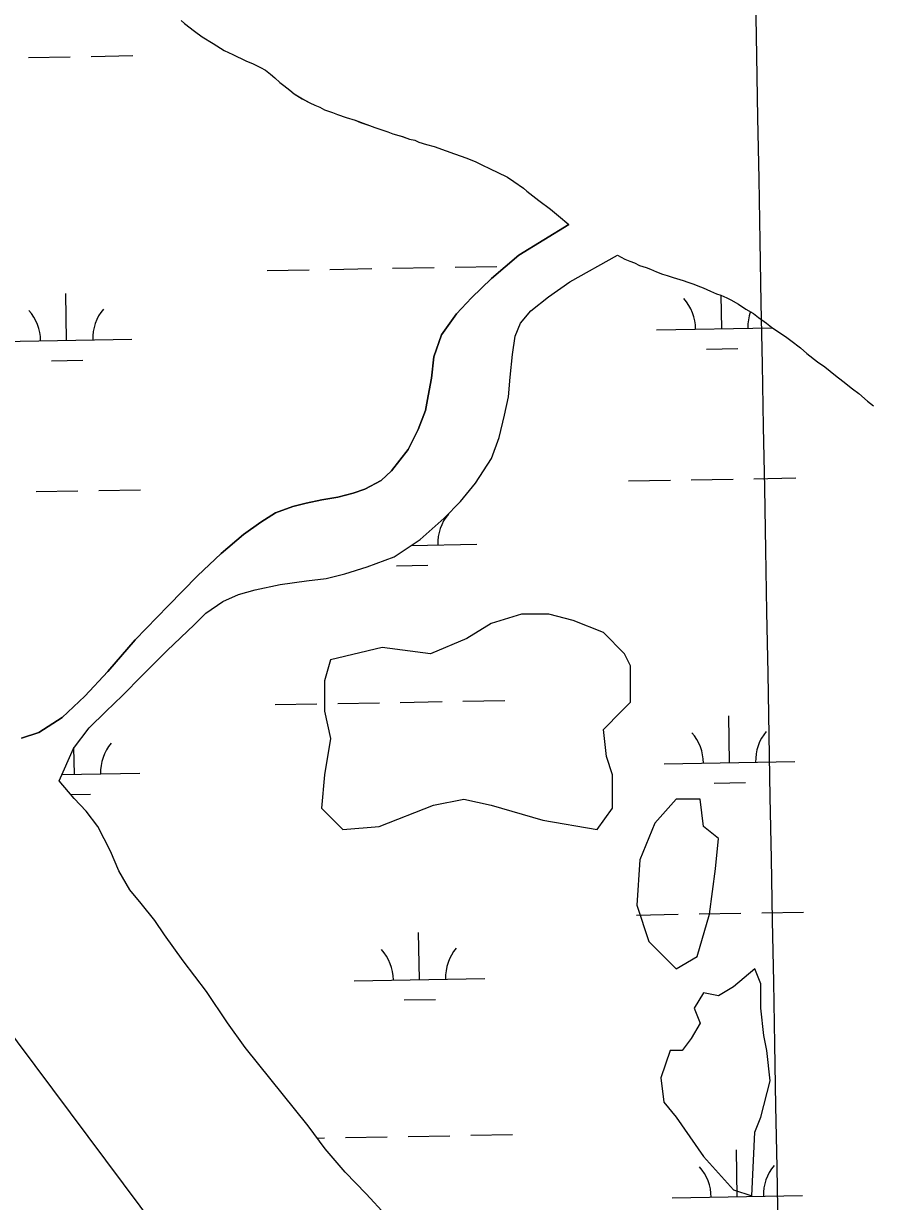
# Model space of a CAD drawing. Extents: x 3914892 to 3953151, y 242587 to 268572.
# Drawn here: x 3945097 to 3945748, y 252540 to 253443 of the extents above; entities that cross this region are included whole.
import ezdxf

# ---------------------------------------------------------------- set-up
doc = ezdxf.new("R2010")
doc.units = 0
for name, color, linetype in [('V-GRID-MAJR', 7, 'Continuous'), ('V-TOPO-SHOR', 7, 'Continuous'), ('V-UTIL-LINE', 7, 'Continuous'), ('V-WETL-SWMP', 7, 'Continuous')]:
    doc.layers.add(name, color=color, linetype=linetype)

msp = doc.modelspace()

# ---------------------------------------------------------------- linework, layer by layer
at = {"layer": 'V-GRID-MAJR'}
msp.add_spline([(3945747.73, 248496.18), (3945637.58, 254554.14), (3945527.39, 260614.02), (3945417.21, 266673.9), (3945417.17, 266675.83)], degree=3, dxfattribs=at)
at = {"layer": 'V-TOPO-SHOR'}
for points in [[(3945217.44, 253445.34), (3945220.12, 253442.98), (3945227.78, 253437.08), (3945233.52, 253432.75), (3945241.97, 253427.6), (3945250.41, 253422.46), (3945256.94, 253419.28), (3945266.94, 253414.5), (3945272.71, 253412.11), (3945278.09, 253409.33), (3945281.93, 253407.34), (3945285.76, 253404.2), (3945289.2, 253401.44), (3945293.02, 253397.91), (3945296.09, 253395.55), (3945300.68, 253392), (3945304.13, 253389.25), (3945310.27, 253385.3), (3945316.03, 253382.13), (3945319.87, 253380.53), (3945323.72, 253378.93), (3945327.18, 253376.95), (3945333.34, 253374.93), (3945337.19, 253373.33), (3945343.73, 253370.93), (3945350.67, 253368.9), (3945354.9, 253367.3), (3945361.83, 253364.88), (3945365.68, 253363.28), (3945371.84, 253361.27), (3945375.69, 253360.05), (3945379.54, 253358.46), (3945386.86, 253356.42), (3945392.25, 253354.42), (3945396.5, 253353.58), (3945399.57, 253352), (3945405.35, 253350.37), (3945411.14, 253348.75), (3945420.38, 253345.53), (3945426.92, 253343.12), (3945436.16, 253339.9), (3945443.09, 253337.1), (3945447.32, 253335.11), (3945454.62, 253331.53), (3945459.62, 253329.15), (3945467.3, 253325.17), (3945472.29, 253322.01)], [(3945472.29, 253322.01), (3945479.57, 253316.89), (3945482.25, 253314.53), (3945491.44, 253307.44), (3945500.25, 253300.75), (3945506.37, 253295.64), (3945514.41, 253288.96)], [(3945095.23, 252895.41), (3945108.44, 252899.87), (3945126.39, 252911.24), (3945143.63, 252927.65), (3945161.29, 252946.37), (3945182.12, 252970.85), (3945207.61, 252996.82), (3945229.97, 253019.73), (3945247.99, 253036.9), (3945265.21, 253051.37), (3945278.49, 253060.86), (3945289.8, 253068.06), (3945303.02, 253072.92), (3945313.11, 253075.49), (3945325.14, 253078.04), (3945337.55, 253080.19), (3945349.19, 253083.13), (3945358.13, 253086.11), (3945370.6, 253092.91), (3945378.44, 253100.15), (3945391.42, 253116.61), (3945398.98, 253131.99), (3945404.59, 253146.61), (3945406.67, 253157.81), (3945409.17, 253171.31), (3945410.94, 253187.54), (3945416.97, 253204.48), (3945428.4, 253220.58), (3945439.78, 253232.8), (3945455.07, 253247.69), (3945476.2, 253265.59), (3945514.41, 253288.96)], [(3945124.1, 252862.6), (3945134.88, 252887.6), (3945147.08, 252903.3), (3945159.63, 252915.9), (3945172.56, 252928.1), (3945187.47, 252943.38), (3945206.68, 252962.47), (3945227.45, 252982.31), (3945236.46, 252991.08), (3945249.35, 253000.2), (3945261.41, 253005.45), (3945274.23, 253009.15), (3945293.24, 253013.15), (3945313.39, 253015.98), (3945328.5, 253017.71), (3945342.87, 253021.39), (3945359.96, 253026.58), (3945380.56, 253034.43), (3945400.47, 253047.7), (3945418.88, 253064.09), (3945431.42, 253076.69), (3945442.83, 253090.85), (3945455.07, 253109.65), (3945461.09, 253125.81), (3945465.19, 253142.78), (3945468.09, 253157.06), (3945469.45, 253172.13), (3945471.23, 253189.51), (3945473.35, 253203.41), (3945477.35, 253213.42), (3945485.21, 253222.98), (3945498.89, 253233.63), (3945515.29, 253245.02), (3945551.62, 253265.63)], [(3945551.62, 253265.63), (3945557.38, 253262.46), (3945561.23, 253260.86), (3945564.69, 253259.66), (3945568.54, 253257.67), (3945573.54, 253256.06), (3945577.01, 253254.85), (3945581.62, 253252.86), (3945586.24, 253250.86), (3945589.71, 253250.04), (3945594.33, 253248.43), (3945602.04, 253246.01), (3945605.5, 253244.8), (3945610.12, 253243.19), (3945613.2, 253241.99), (3945617.44, 253240.38), (3945622.82, 253237.99), (3945627.44, 253235.99), (3945630.9, 253234.79), (3945635.52, 253232.79), (3945638.59, 253231.2), (3945644.35, 253228.03), (3945650.1, 253224.09), (3945655.87, 253220.91), (3945659.69, 253217.77), (3945665.82, 253213.43), (3945669.65, 253210.29), (3945676.17, 253205.94), (3945680.39, 253203.18), (3945684.6, 253200.03), (3945691.88, 253194.51), (3945696.85, 253190.19), (3945704.89, 253183.89), (3945710.64, 253179.95), (3945718.68, 253173.27), (3945724.42, 253168.93), (3945731.69, 253163.03), (3945736.68, 253159.49), (3945743.17, 253153.6), (3945747.77, 253150.05)], [(3945266.39, 252658.36), (3945252.89, 252677.22), (3945236.87, 252701.3), (3945219.02, 252724.88), (3945204.76, 252744.79), (3945197.39, 252755.78), (3945186.92, 252768.63), (3945178.24, 252779.12), (3945169.62, 252793.77), (3945163.33, 252808.9), (3945153.73, 252827.7), (3945144.55, 252839.5), (3945135.6, 252849.21), (3945124.1, 252862.6)], [(3945374.14, 252529.82), (3945359.06, 252546.36), (3945343.2, 252562.91), (3945327.87, 252580.76), (3945314.62, 252598.32), (3945266.39, 252658.36)]]:
    msp.add_lwpolyline(points, dxfattribs=at)
for points in [[(3945561.74, 252950.87), (3945557.1, 252960.15), (3945540.85, 252976.4), (3945517.64, 252985.69), (3945499.07, 252990.33), (3945478.18, 252990.33), (3945454.96, 252983.37), (3945436.39, 252971.76), (3945408.54, 252960.15), (3945371.4, 252964.8), (3945331.93, 252955.51), (3945327.29, 252939.26), (3945327.29, 252916.05), (3945331.93, 252895.16), (3945327.29, 252867.3), (3945324.97, 252841.77), (3945341.22, 252825.52), (3945369.07, 252827.84), (3945410.86, 252844.09), (3945434.07, 252848.73), (3945454.96, 252844.09), (3945494.43, 252832.48), (3945536.21, 252825.52), (3945547.82, 252841.77), (3945547.82, 252867.3), (3945543.17, 252881.23), (3945540.85, 252902.12), (3945554.78, 252916.05), (3945561.74, 252923.01)], [(3945617.46, 252827.84), (3945615.13, 252848.73), (3945596.56, 252848.73), (3945580.31, 252830.16), (3945568.71, 252802.3), (3945566.39, 252767.48), (3945575.67, 252739.63), (3945596.56, 252718.74), (3945612.81, 252728.02), (3945622.1, 252760.52), (3945626.74, 252795.34), (3945629.06, 252818.55)], [(3945661.56, 252688.56), (3945661.56, 252707.13), (3945656.92, 252718.74), (3945640.67, 252704.81), (3945629.06, 252697.84), (3945617.46, 252700.17), (3945610.49, 252688.56), (3945615.13, 252676.95), (3945608.17, 252665.35), (3945601.21, 252656.06), (3945591.92, 252656.06), (3945584.96, 252635.17), (3945587.28, 252616.6), (3945596.56, 252604.99), (3945617.46, 252574.81), (3945640.67, 252549.28), (3945654.6, 252544.64), (3945656.92, 252593.38), (3945661.56, 252604.99), (3945668.52, 252632.85), (3945666.2, 252656.06), (3945663.88, 252667.67)]]:
    msp.add_lwpolyline(points, close=True, dxfattribs=at)
at = {"layer": 'V-UTIL-LINE'}
msp.add_lwpolyline([(3948169.11, 248539.5), (3943237.97, 255147.12), (3942718.96, 254629.2), (3942249.25, 255285.98), (3942181.88, 255241.06)], dxfattribs=at)
at = {"layer": 'V-WETL-SWMP'}
for p, q in [((3945220.12, 253442.98), (3945227.78, 253437.08)), ((3945227.78, 253437.08), (3945233.52, 253432.75)), ((3945233.52, 253432.75), (3945241.97, 253427.6)), ((3945241.97, 253427.6), (3945250.41, 253422.46)), ((3945100.44, 253417), (3945132.44, 253417.57)), ((3945148.44, 253417.85), (3945180.43, 253418.43)), ((3945250.41, 253422.46), (3945256.94, 253419.28)), ((3945256.94, 253419.28), (3945266.94, 253414.5)), ((3945266.94, 253414.5), (3945272.71, 253412.11)), ((3945272.71, 253412.11), (3945278.09, 253409.33)), ((3945278.09, 253409.33), (3945281.93, 253407.34)), ((3945281.93, 253407.34), (3945285.76, 253404.2)), ((3945285.76, 253404.2), (3945289.2, 253401.44)), ((3945289.2, 253401.44), (3945293.02, 253397.91)), ((3945293.02, 253397.91), (3945296.09, 253395.55)), ((3945296.09, 253395.55), (3945300.68, 253392)), ((3945300.68, 253392), (3945304.13, 253389.25)), ((3945304.13, 253389.25), (3945310.26, 253385.3)), ((3945310.26, 253385.3), (3945316.02, 253382.13)), ((3945316.02, 253382.13), (3945319.87, 253380.53)), ((3945319.87, 253380.53), (3945323.72, 253378.93)), ((3945323.72, 253378.93), (3945327.18, 253376.95)), ((3945327.18, 253376.95), (3945333.34, 253374.93)), ((3945333.34, 253374.93), (3945337.19, 253373.33)), ((3945337.19, 253373.33), (3945343.73, 253370.93)), ((3945343.73, 253370.93), (3945350.67, 253368.9)), ((3945350.67, 253368.9), (3945354.9, 253367.29)), ((3945354.9, 253367.29), (3945361.83, 253364.88)), ((3945361.83, 253364.88), (3945365.68, 253363.28)), ((3945365.68, 253363.28), (3945371.84, 253361.27)), ((3945371.84, 253361.27), (3945375.7, 253360.05)), ((3945375.7, 253360.05), (3945379.54, 253358.46)), ((3945379.54, 253358.46), (3945386.87, 253356.42)), ((3945386.87, 253356.42), (3945392.25, 253354.42)), ((3945392.25, 253354.42), (3945396.5, 253353.59)), ((3945396.5, 253353.59), (3945399.57, 253352)), ((3945399.57, 253352), (3945405.35, 253350.37)), ((3945405.35, 253350.37), (3945411.14, 253348.75)), ((3945411.14, 253348.75), (3945420.38, 253345.53)), ((3945420.38, 253345.53), (3945426.92, 253343.12)), ((3945426.92, 253343.12), (3945436.16, 253339.9)), ((3945436.16, 253339.9), (3945443.09, 253337.1)), ((3945443.09, 253337.1), (3945447.32, 253335.11)), ((3945447.32, 253335.11), (3945454.62, 253331.53)), ((3945454.62, 253331.53), (3945459.62, 253329.15)), ((3945459.62, 253329.15), (3945467.3, 253325.17)), ((3945467.3, 253325.17), (3945472.29, 253322.01)), ((3945472.29, 253322.01), (3945479.57, 253316.89)), ((3945479.57, 253316.89), (3945482.25, 253314.53)), ((3945482.25, 253314.53), (3945491.44, 253307.44)), ((3945491.44, 253307.44), (3945500.25, 253300.75)), ((3945500.25, 253300.75), (3945506.37, 253295.64)), ((3945514.41, 253288.96), (3945476.2, 253265.59)), ((3945506.37, 253295.64), (3945514.41, 253288.96)), ((3945476.2, 253265.59), (3945455.07, 253247.69)), ((3945515.29, 253245.02), (3945551.62, 253265.63)), ((3945551.62, 253265.63), (3945557.38, 253262.46)), ((3945557.38, 253262.46), (3945561.23, 253260.86)), ((3945283.39, 253253.74), (3945315.39, 253254.31)), ((3945331.39, 253254.6), (3945363.38, 253255.17)), ((3945379.38, 253255.46), (3945411.37, 253256.03)), ((3945427.37, 253256.32), (3945459.37, 253256.89)), ((3945561.23, 253260.86), (3945564.69, 253259.66)), ((3945564.69, 253259.66), (3945568.54, 253257.67)), ((3945568.54, 253257.67), (3945573.54, 253256.06)), ((3945573.54, 253256.06), (3945577.01, 253254.85)), ((3945577.01, 253254.85), (3945581.62, 253252.85)), ((3945581.62, 253252.85), (3945586.24, 253250.86)), ((3945455.07, 253247.69), (3945439.78, 253232.8)), ((3945498.89, 253233.63), (3945515.29, 253245.02)), ((3945586.24, 253250.86), (3945589.71, 253250.04)), ((3945589.71, 253250.04), (3945594.33, 253248.43)), ((3945594.33, 253248.43), (3945602.04, 253246.01)), ((3945602.04, 253246.01), (3945605.5, 253244.8)), ((3945605.5, 253244.8), (3945610.12, 253243.19)), ((3945129.73, 253200.24), (3945129.09, 253236.24)), ((3945610.12, 253243.19), (3945613.2, 253241.99)), ((3945613.2, 253241.99), (3945617.44, 253240.38)), ((3945617.44, 253240.38), (3945622.82, 253237.99)), ((3945622.82, 253237.99), (3945627.44, 253235.99)), ((3945627.44, 253235.99), (3945630.9, 253234.79)), ((3945630.9, 253234.79), (3945635.52, 253232.79)), ((3945631.56, 253209.22), (3945631.11, 253234.7)), ((3945439.78, 253232.8), (3945428.4, 253220.58)), ((3945485.21, 253222.98), (3945498.89, 253233.63)), ((3945635.52, 253232.79), (3945638.59, 253231.2)), ((3945638.59, 253231.2), (3945644.35, 253228.03)), ((3945644.35, 253228.03), (3945650.1, 253224.09)), ((3945428.4, 253220.58), (3945416.96, 253204.48)), ((3945477.35, 253213.42), (3945485.21, 253222.98)), ((3945650.1, 253224.09), (3945655.87, 253220.91)), ((3945655.87, 253220.91), (3945659.69, 253217.77)), ((3945659.69, 253217.77), (3945665.82, 253213.43)), ((3945473.35, 253203.41), (3945477.35, 253213.42)), ((3945581.57, 253208.33), (3945670.21, 253209.91)), ((3945665.82, 253213.43), (3945669.65, 253210.29)), ((3945669.65, 253210.29), (3945676.17, 253205.94)), ((3945079.74, 253199.35), (3945179.73, 253201.14)), ((3945416.96, 253204.48), (3945410.94, 253187.54)), ((3945471.23, 253189.51), (3945473.35, 253203.41)), ((3945676.17, 253205.94), (3945680.39, 253203.18)), ((3945680.39, 253203.18), (3945684.6, 253200.03)), ((3945684.6, 253200.03), (3945691.88, 253194.51)), ((3945469.45, 253172.13), (3945471.23, 253189.51)), ((3945619.84, 253193.58), (3945643.84, 253194.01)), ((3945691.88, 253194.51), (3945696.85, 253190.19)), ((3945696.85, 253190.19), (3945704.89, 253183.9)), ((3945118.01, 253184.6), (3945142.01, 253185.03)), ((3945410.94, 253187.54), (3945409.17, 253171.31)), ((3945704.89, 253183.9), (3945710.64, 253179.95)), ((3945468.08, 253157.06), (3945469.45, 253172.13)), ((3945710.64, 253179.95), (3945718.68, 253173.27)), ((3945718.68, 253173.27), (3945724.42, 253168.93)), ((3945409.17, 253171.31), (3945406.67, 253157.81)), ((3945724.42, 253168.93), (3945731.69, 253163.03)), ((3945731.69, 253163.03), (3945736.67, 253159.49)), ((3945406.67, 253157.81), (3945404.59, 253146.61)), ((3945465.19, 253142.78), (3945468.08, 253157.06)), ((3945736.67, 253159.49), (3945743.17, 253153.6)), ((3945743.17, 253153.6), (3945747.77, 253150.05)), ((3945404.59, 253146.61), (3945398.98, 253131.99)), ((3945461.09, 253125.81), (3945465.19, 253142.78)), ((3945398.98, 253131.99), (3945391.42, 253116.61)), ((3945455.07, 253109.65), (3945461.09, 253125.81)), ((3945391.42, 253116.61), (3945378.44, 253100.15)), ((3945442.83, 253090.85), (3945455.07, 253109.65)), ((3945378.44, 253100.15), (3945370.6, 253092.91)), ((3945370.6, 253092.91), (3945358.13, 253086.11)), ((3945431.42, 253076.69), (3945442.83, 253090.85)), ((3945560.23, 253092.49), (3945592.23, 253093.07)), ((3945608.22, 253093.35), (3945640.22, 253093.92)), ((3945656.22, 253094.21), (3945688.21, 253094.78)), ((3945106.4, 253084.37), (3945138.39, 253084.95)), ((3945154.39, 253085.23), (3945186.38, 253085.8)), ((3945349.19, 253083.13), (3945337.55, 253080.19)), ((3945358.13, 253086.11), (3945349.19, 253083.13)), ((3945303.02, 253072.92), (3945289.8, 253068.06)), ((3945313.11, 253075.49), (3945303.02, 253072.92)), ((3945325.14, 253078.04), (3945313.11, 253075.49)), ((3945337.55, 253080.19), (3945325.14, 253078.04)), ((3945418.87, 253064.09), (3945431.42, 253076.69)), ((3945289.8, 253068.06), (3945278.49, 253060.86)), ((3945400.47, 253047.7), (3945418.87, 253064.09)), ((3945278.49, 253060.86), (3945265.21, 253051.37)), ((3945265.21, 253051.37), (3945247.99, 253036.9)), ((3945380.56, 253034.43), (3945400.47, 253047.7)), ((3945247.99, 253036.9), (3945229.97, 253019.73)), ((3945393.53, 253043.07), (3945444.02, 253043.98)), ((3945394.02, 253043.08), (3945394.02, 253043.4)), ((3945359.96, 253026.58), (3945380.56, 253034.43)), ((3945382.3, 253027.44), (3945406.3, 253027.87)), ((3945229.97, 253019.73), (3945207.61, 252996.82)), ((3945328.5, 253017.71), (3945342.87, 253021.39)), ((3945342.87, 253021.39), (3945359.96, 253026.58)), ((3945261.41, 253005.45), (3945274.23, 253009.15)), ((3945274.23, 253009.15), (3945293.24, 253013.15)), ((3945293.24, 253013.15), (3945313.39, 253015.98)), ((3945313.39, 253015.98), (3945328.5, 253017.71)), ((3945236.46, 252991.09), (3945249.35, 253000.2)), ((3945249.35, 253000.2), (3945261.41, 253005.45)), ((3945207.61, 252996.82), (3945182.12, 252970.85)), ((3945227.45, 252982.31), (3945236.46, 252991.09)), ((3945206.68, 252962.47), (3945227.45, 252982.31)), ((3945182.12, 252970.85), (3945161.29, 252946.37)), ((3945187.47, 252943.38), (3945206.68, 252962.47)), ((3945161.29, 252946.37), (3945143.63, 252927.65)), ((3945172.56, 252928.1), (3945187.47, 252943.38)), ((3945143.63, 252927.65), (3945126.39, 252911.24)), ((3945159.63, 252915.9), (3945172.56, 252928.1)), ((3945289.35, 252921.12), (3945321.34, 252921.69)), ((3945337.34, 252921.98), (3945369.33, 252922.55)), ((3945385.33, 252922.84), (3945417.32, 252923.41)), ((3945433.32, 252923.69), (3945465.32, 252924.27)), ((3945126.39, 252911.24), (3945108.44, 252899.87)), ((3945147.08, 252903.3), (3945159.63, 252915.9)), ((3945637.51, 252876.6), (3945636.87, 252912.59)), ((3945134.88, 252887.6), (3945147.08, 252903.3)), ((3945108.44, 252899.87), (3945095.23, 252895.41)), ((3945124.1, 252862.6), (3945134.88, 252887.6)), ((3945135.69, 252867.62), (3945135.32, 252888.16)), ((3945587.52, 252875.7), (3945687.51, 252877.49)), ((3945126.2, 252867.45), (3945185.68, 252868.51)), ((3945135.6, 252849.21), (3945124.1, 252862.6)), ((3945625.79, 252860.95), (3945649.79, 252861.38)), ((3945133.09, 252852.14), (3945147.96, 252852.41)), ((3945144.55, 252839.5), (3945135.6, 252849.21)), ((3945153.73, 252827.7), (3945144.55, 252839.5)), ((3945163.33, 252808.9), (3945153.73, 252827.7)), ((3945169.62, 252793.77), (3945163.33, 252808.9)), ((3945178.24, 252779.12), (3945169.62, 252793.77)), ((3945186.92, 252768.63), (3945178.24, 252779.12)), ((3945197.39, 252755.78), (3945186.92, 252768.63)), ((3945566.18, 252759.87), (3945598.18, 252760.44)), ((3945614.17, 252760.73), (3945646.17, 252761.3)), ((3945662.17, 252761.59), (3945694.16, 252762.16)), ((3945204.76, 252744.79), (3945197.39, 252755.78)), ((3945219.02, 252724.88), (3945204.76, 252744.79)), ((3945399.98, 252710.46), (3945399.33, 252746.45)), ((3945236.87, 252701.3), (3945219.02, 252724.88)), ((3945349.98, 252709.57), (3945449.97, 252711.35)), ((3945252.89, 252677.22), (3945236.87, 252701.3)), ((3945388.25, 252694.82), (3945412.25, 252695.25)), ((3945266.39, 252658.36), (3945252.89, 252677.22)), ((3945314.62, 252598.32), (3945266.39, 252658.36)), ((3945327.87, 252580.76), (3945314.62, 252598.32)), ((3945321.67, 252588.97), (3945327.29, 252589.07)), ((3945343.29, 252589.36), (3945375.28, 252589.93)), ((3945391.28, 252590.21), (3945423.28, 252590.79)), ((3945439.27, 252591.07), (3945471.27, 252591.65)), ((3945343.2, 252562.91), (3945327.87, 252580.76)), ((3945643.46, 252543.98), (3945642.82, 252579.97)), ((3945359.06, 252546.36), (3945343.2, 252562.91)), ((3945374.14, 252529.82), (3945359.06, 252546.36)), ((3945593.47, 252543.08), (3945693.46, 252544.87))]:
    msp.add_line(p, q, dxfattribs=at)
for centre, start, end in [((3945576.32, 253208.71), 0.25318, 41.79684), ((3945074.49, 253199.73), 0.25318, 41.79684), ((3945184.96, 253201.7), 140.25318, 181.79684), ((3945686.79, 253210.68), 160.88547, 181.79684), ((3945449.25, 253044.55), 140.25318, 181.79684), ((3945692.74, 252878.06), 140.25318, 181.79684), ((3945190.91, 252869.08), 140.25318, 181.79684), ((3945582.27, 252876.08), 0.25318, 41.79684), ((3945344.73, 252709.95), 0.25318, 41.79684), ((3945455.2, 252711.92), 140.25318, 181.79684), ((3945588.22, 252543.46), 0.25318, 41.79684), ((3945698.69, 252545.44), 140.25318, 181.79684)]:
    msp.add_arc(centre, 35.25, start, end, dxfattribs=at)

doc.saveas('drawing.dxf')
